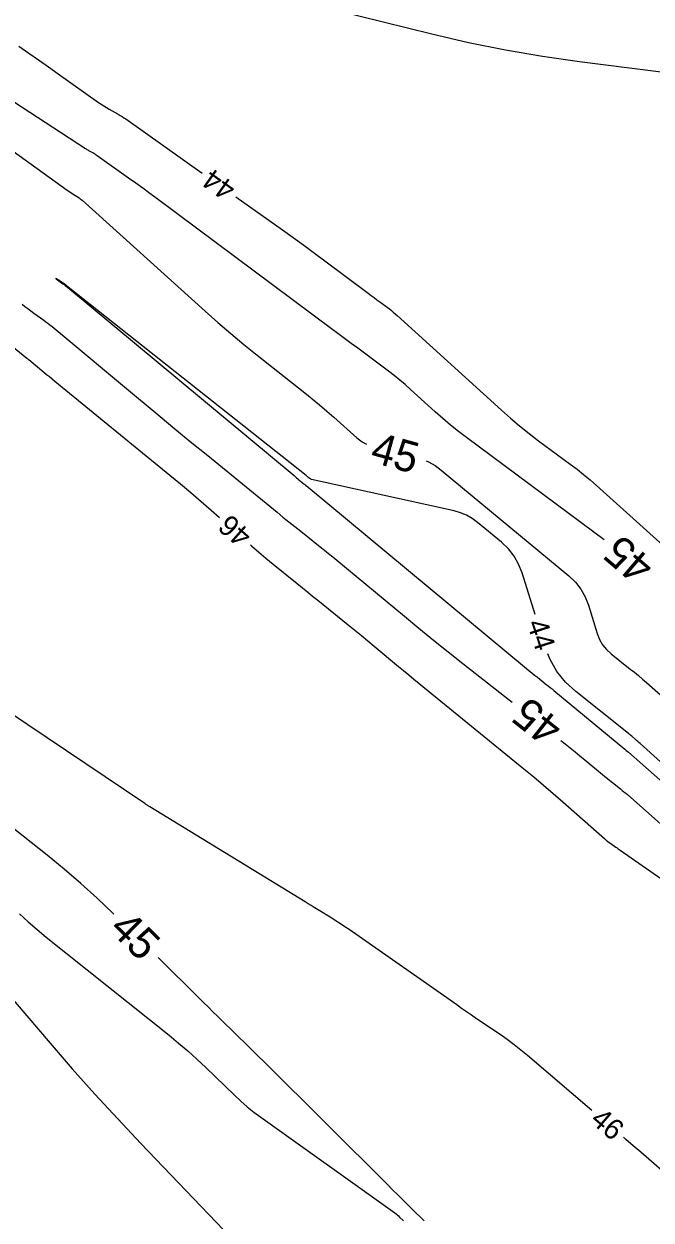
# Model space of a CAD drawing. Extents: x 2384780 to 2405861, y 547869 to 573706.
# Drawn here: x 2389633.5 to 2389694.1, y 552692.8 to 552808.4 of the extents above; entities that cross this region are included whole.
import ezdxf

# ---------------------------------------------------------------- set-up
doc = ezdxf.new("R2010")
doc.units = 0
doc.layers.add('Old_Level_60', color=7, linetype='Continuous')
doc.layers.add('Old_Level_61', color=7, linetype='Continuous')

msp = doc.modelspace()

# ---------------------------------------------------------------- linework, layer by layer
at = {"layer": 'Old_Level_60'}
for points in [[(2389646.548, 552812.44925), (2389651.91025, 552812.178), (2389653.06, 552812.092), (2389654.2015, 552811.95075), (2389655.335, 552811.7545), (2389656.46, 552811.503), (2389672.938, 552807.3995), (2389676.479, 552806.573), (2389680.0395, 552805.852), (2389683.61975, 552805.2365), (2389687.22, 552804.7265), (2389719.24975, 552800.66925), (2389719.32675, 552800.66075), (2389719.404, 552800.65475), (2389719.48125, 552800.651), (2389719.55875, 552800.6495), (2389719.812, 552800.649), (2389719.8665, 552800.649), (2389719.92075, 552800.64875), (2389719.975, 552800.64875), (2389720.02925, 552800.6485), (2389745.4685, 552800.56375)], [(2389633.03825, 552806.2095), (2389633.9855, 552805.5445), (2389634.932, 552804.87875), (2389635.8775, 552804.212), (2389636.8225, 552803.54425), (2389640.7325, 552800.77775), (2389640.98375, 552800.60475), (2389641.2395, 552800.4385), (2389641.49925, 552800.27875), (2389641.76325, 552800.12575), (2389642.6325, 552799.637), (2389642.81725, 552799.53), (2389642.99925, 552799.418), (2389643.178, 552799.3015), (2389643.354, 552799.1805), (2389650.729, 552793.95575)], [(2389653.993, 552791.6435), (2389658.49425, 552788.45475), (2389659.52825, 552787.7175), (2389660.55775, 552786.974), (2389661.583, 552786.22425), (2389662.6035, 552785.4685), (2389666.796, 552782.34375), (2389667.07575, 552782.13525), (2389667.3555, 552781.92675), (2389667.63525, 552781.71825), (2389667.915, 552781.50975), (2389668.829, 552780.8285), (2389669.02275, 552780.6805), (2389669.213, 552780.5275), (2389669.3995, 552780.37025), (2389669.58225, 552780.20825), (2389679.66175, 552771.0525), (2389680.53375, 552770.28), (2389681.42375, 552769.52975), (2389682.33225, 552768.80175), (2389683.25925, 552768.09625), (2389686.31675, 552765.82775), (2389686.966, 552765.33425), (2389687.603, 552764.826), (2389688.228, 552764.303), (2389688.84075, 552763.76525), (2389703.31525, 552750.76)], [(2389682.91425, 552751.29825), (2389681.65625, 552755.3365), (2389681.3265, 552756.18275), (2389680.8875, 552756.956), (2389680.33925, 552757.656), (2389679.6815, 552758.28275), (2389677.355, 552760.2105), (2389676.83975, 552760.58925), (2389676.29125, 552760.9), (2389675.709, 552761.14225), (2389675.09375, 552761.3165), (2389661.31575, 552764.3665), (2389661.25425, 552764.38425), (2389661.19625, 552764.409), (2389661.14225, 552764.44125), (2389661.09175, 552764.48075), (2389660.933, 552764.62125), (2389660.89875, 552764.651), (2389660.864, 552764.6805), (2389660.829, 552764.7095), (2389660.7935, 552764.738), (2389637.639, 552783.07375), (2389637.6265, 552783.08375), (2389637.61425, 552783.094), (2389637.60225, 552783.1045), (2389637.59025, 552783.11525), (2389637.55125, 552783.15025), (2389637.54275, 552783.1575), (2389637.534, 552783.1645), (2389637.525, 552783.17125), (2389637.51575, 552783.1775), (2389636.77125, 552783.65925), (2389636.651, 552783.73575), (2389636.609, 552783.7585), (2389636.6455, 552783.728), (2389636.76075, 552783.64375), (2389637.2905, 552783.26275), (2389637.40325, 552783.18), (2389637.5145, 552783.0955), (2389637.62425, 552783.009), (2389637.7325, 552782.9205)], [(2389637.7325, 552782.9205), (2389659.6185, 552764.72475), (2389659.73725, 552764.626), (2389659.85625, 552764.52775), (2389659.9755, 552764.42975), (2389660.095, 552764.33175), (2389660.57225, 552763.942), (2389660.61275, 552763.909), (2389660.6535, 552763.87625), (2389660.69425, 552763.8435), (2389660.73525, 552763.81125), (2389660.8695, 552763.70525), (2389660.898, 552763.6825), (2389660.9265, 552763.65975), (2389660.955, 552763.6365), (2389660.98325, 552763.61325), (2389682.089, 552746.08525), (2389682.3485, 552745.871), (2389682.6095, 552745.65875), (2389682.872, 552745.448), (2389683.13575, 552745.23925), (2389684, 552744.55975), (2389684.18475, 552744.4135), (2389684.3685, 552744.266), (2389684.55125, 552744.1175), (2389684.73325, 552743.96775), (2389691.5875, 552738.28625), (2389691.6225, 552738.2575), (2389691.6575, 552738.229), (2389691.6925, 552738.20075), (2389691.72775, 552738.17275), (2389691.8435, 552738.0815), (2389691.86825, 552738.06175), (2389691.8925, 552738.0415), (2389691.9165, 552738.02125), (2389691.9405, 552738.0005), (2389712.30225, 552720.0445)], [(2389627.02575, 552781.5935), (2389633.788, 552776.0705), (2389633.83, 552776.03675), (2389633.8725, 552776.0035), (2389633.9155, 552775.971), (2389633.959, 552775.93925), (2389634.10225, 552775.83625), (2389634.13275, 552775.814), (2389634.16275, 552775.791), (2389634.19225, 552775.76775), (2389634.2215, 552775.744), (2389635.44675, 552774.72525), (2389635.7095, 552774.50725), (2389635.97275, 552774.29), (2389636.23625, 552774.073), (2389636.5005, 552773.85675), (2389647.6295, 552764.76575), (2389648.639, 552763.933), (2389649.64, 552763.09025), (2389650.633, 552762.238), (2389651.6175, 552761.376), (2389652.40275, 552760.68175)], [(2389655.402, 552758.035), (2389655.5115, 552757.93925), (2389656.20525, 552757.3445), (2389656.905, 552756.75675), (2389657.6105, 552756.176), (2389659.92575, 552754.291), (2389660.422, 552753.8875), (2389660.91875, 552753.48425), (2389661.41575, 552753.0815), (2389661.9135, 552752.6795), (2389664.864, 552750.29675), (2389665.49525, 552749.78525), (2389666.12475, 552749.27125), (2389666.7525, 552748.75525), (2389667.3785, 552748.237), (2389669.7085, 552746.30075), (2389670.20825, 552745.8865), (2389670.709, 552745.47325), (2389671.21075, 552745.06125), (2389671.71325, 552744.65025), (2389681.8325, 552736.397), (2389682.78725, 552735.61075), (2389683.734, 552734.8155), (2389684.67325, 552734.011), (2389685.605, 552733.19775), (2389689.65825, 552729.624), (2389689.798, 552729.5045), (2389689.94075, 552729.389), (2389690.08675, 552729.2775), (2389690.236, 552729.17025), (2389690.729, 552728.82625), (2389690.83475, 552728.7525), (2389690.94025, 552728.679), (2389691.046, 552728.60525), (2389691.1515, 552728.5315), (2389709.38875, 552715.80875)], [(2389713.4245, 552720.50175), (2389693.059, 552738.83725), (2389692.94875, 552738.93625), (2389692.83825, 552739.035), (2389692.7275, 552739.1335), (2389692.6165, 552739.23175), (2389692.25325, 552739.55175), (2389692.175, 552739.62), (2389692.096, 552739.687), (2389692.01625, 552739.75325), (2389691.9355, 552739.81825), (2389686.86625, 552743.85575), (2389685.86425, 552744.77875), (2389685.03025, 552745.8165), (2389684.36475, 552746.96975), (2389684.15775, 552747.49825)], [(2389688.4045, 552703.4045), (2389682.195, 552708.7005), (2389681.55075, 552709.23475), (2389680.8925, 552709.7505), (2389680.22, 552710.24775), (2389679.53325, 552710.7265), (2389677.2675, 552712.26), (2389676.78275, 552712.58975), (2389676.29925, 552712.921), (2389675.817, 552713.2545), (2389675.336, 552713.58975), (2389664.942, 552720.86475), (2389664.53025, 552721.14825), (2389664.11425, 552721.4255), (2389663.694, 552721.6965), (2389663.26975, 552721.961), (2389661.877, 552722.8145), (2389661.5785, 552722.9975), (2389661.28, 552723.18025), (2389660.9815, 552723.363), (2389660.683, 552723.54575), (2389645.6805, 552732.72925), (2389645.62825, 552732.7615), (2389645.57675, 552732.79425), (2389645.5255, 552732.82775), (2389645.4745, 552732.86175), (2389645.272, 552732.99825), (2389645.255, 552733.01025), (2389645.238, 552733.02225), (2389645.2215, 552733.035), (2389645.20525, 552733.04775), (2389645.15225, 552733.0905), (2389645.14075, 552733.0995), (2389645.12925, 552733.10825), (2389645.11725, 552733.11675), (2389645.10525, 552733.125), (2389633.8875, 552740.65825), (2389632.32475, 552741.7075)], [(2389626.06, 552721.54), (2389636.045, 552709.89225), (2389638.1905, 552707.42325), (2389640.36925, 552704.984), (2389642.58075, 552702.5745), (2389644.82525, 552700.195), (2389653.5285, 552691.09175), (2389654.44275, 552690.11725), (2389655.338, 552689.126), (2389656.21425, 552688.11775), (2389657.0715, 552687.09275), (2389659.841, 552683.71725), (2389660.44025, 552682.999), (2389661.0515, 552682.291), (2389661.67425, 552681.5935), (2389662.309, 552680.90625), (2389665.13825, 552677.893), (2389665.7575, 552677.262), (2389666.4025, 552676.65975), (2389667.0735, 552676.0865), (2389667.77025, 552675.54225), (2389669.68425, 552674.114)], [(2389701.048, 552691.87975), (2389698.62625, 552694.4125), (2389698.10125, 552694.94875), (2389697.564, 552695.472), (2389697.0145, 552695.98275), (2389696.45275, 552696.4805), (2389693.1195, 552699.365), (2389692.40475, 552699.9825), (2389691.68875, 552700.59875), (2389691.44625, 552700.80675)]]:
    msp.add_lwpolyline(points, dxfattribs=at)
at = {"layer": 'Old_Level_61'}
for points in [[(2389689.5795, 552758.52325), (2389688.5895, 552759.27575), (2389676.288, 552768.4025), (2389675.50575, 552768.998), (2389674.739, 552769.61225), (2389673.98775, 552770.24525), (2389673.252, 552770.89725), (2389670.8735, 552773.05775), (2389670.3585, 552773.51425), (2389669.833, 552773.958), (2389669.29675, 552774.38875), (2389668.75, 552774.8065), (2389665.77625, 552777.023), (2389665.139, 552777.498), (2389664.50175, 552777.973), (2389663.8645, 552778.448), (2389663.227, 552778.92275), (2389646.38125, 552791.47825), (2389645.698, 552791.98425), (2389645.01175, 552792.486), (2389644.3225, 552792.98375), (2389643.63025, 552793.47725), (2389640.6075, 552795.61875), (2389640.49925, 552795.69325), (2389640.38925, 552795.765), (2389640.27725, 552795.83375), (2389640.16375, 552795.89975), (2389639.78925, 552796.11025), (2389639.70925, 552796.156), (2389639.63025, 552796.203), (2389639.552, 552796.25125), (2389639.4745, 552796.301), (2389627.09375, 552804.35925)], [(2389624.54725, 552801.77075), (2389637.70225, 552792.317), (2389637.8435, 552792.21675), (2389637.98575, 552792.1185), (2389638.12925, 552792.02175), (2389638.274, 552791.927), (2389638.74875, 552791.61975), (2389638.849, 552791.552), (2389638.94625, 552791.4805), (2389639.04075, 552791.405), (2389639.13225, 552791.326), (2389651.01775, 552780.61525), (2389652.25225, 552779.5205), (2389653.5035, 552778.446), (2389654.77175, 552777.39125), (2389656.057, 552776.357), (2389660.663, 552772.70925), (2389661.3745, 552772.138), (2389662.078, 552771.557), (2389662.7735, 552770.9665), (2389663.46075, 552770.3665), (2389665.69325, 552768.3905), (2389666.18975, 552768.00275), (2389666.61325, 552767.75125)], [(2389633.33275, 552781.304), (2389633.61325, 552781.07825), (2389633.8975, 552780.857), (2389634.18475, 552780.64), (2389634.47575, 552780.4275), (2389635.431, 552779.74025), (2389635.6345, 552779.59125), (2389635.835, 552779.43875), (2389636.033, 552779.28275), (2389636.22825, 552779.12325), (2389644.576, 552772.183), (2389646.2465, 552770.79725), (2389647.91975, 552769.41525), (2389649.596, 552768.03675), (2389651.2755, 552766.662), (2389657.98075, 552761.1845), (2389658.551, 552760.72075), (2389659.123, 552760.25925), (2389659.69725, 552759.8005), (2389660.27325, 552759.344), (2389662.15825, 552757.85675), (2389662.56125, 552757.53675), (2389662.96225, 552757.2145), (2389663.361, 552756.8895), (2389663.75775, 552756.562), (2389670.28, 552751.1455), (2389671.68125, 552749.9895), (2389673.09025, 552748.843), (2389674.507, 552747.706), (2389675.93125, 552746.57825), (2389680.697, 552742.831)], [(2389672.377, 552766.15175), (2389672.6255, 552766.0485), (2389673.251, 552765.69425), (2389673.83825, 552765.26225), (2389686.18125, 552755.0355), (2389686.809, 552754.437), (2389687.3325, 552753.76875), (2389687.7515, 552753.03075), (2389688.0665, 552752.2225), (2389688.9245, 552749.4685), (2389689.14575, 552748.904), (2389689.442, 552748.39075), (2389689.813, 552747.92875), (2389690.259, 552747.518), (2389692.1115, 552746.0425), (2389692.5065, 552745.72375), (2389692.8975, 552745.4005), (2389693.28425, 552745.072), (2389693.66675, 552744.73875), (2389696.66875, 552742.092)], [(2389685.4135, 552739.12225), (2389685.823, 552738.80025), (2389686.3, 552738.4225), (2389686.77475, 552738.04175), (2389687.247, 552737.658), (2389687.71675, 552737.27125), (2389689.42975, 552735.85125), (2389689.667, 552735.65575), (2389689.9055, 552735.46175), (2389690.145, 552735.26925), (2389690.3855, 552735.078), (2389691.1735, 552734.45575), (2389691.3415, 552734.32125), (2389691.5075, 552734.1845), (2389691.6715, 552734.0455), (2389691.834, 552733.9045), (2389698.01075, 552728.4575)], [(2389642.2025, 552722.3705), (2389642.135, 552722.43725), (2389640.6005, 552723.90725), (2389639.0275, 552725.3335), (2389637.41575, 552726.71625), (2389635.7655, 552728.055), (2389628.0015, 552734.18)], [(2389633.076, 552722.39), (2389633.922, 552721.6205), (2389634.7875, 552720.8725), (2389635.6725, 552720.14675), (2389647.544, 552710.6595), (2389648.45825, 552709.911), (2389649.3545, 552709.14175), (2389650.2325, 552708.35175), (2389651.092, 552707.541), (2389653.8705, 552704.85875), (2389654.47575, 552704.29575), (2389655.10025, 552703.756), (2389655.74425, 552703.23975), (2389656.40775, 552702.74675), (2389669.3565, 552693.4895), (2389669.4795, 552693.39775), (2389669.59875, 552693.30175), (2389669.71425, 552693.201), (2389669.82575, 552693.09575), (2389670.18375, 552692.7445)], [(2389672.186, 552692.73775), (2389671.80775, 552693.1135), (2389671.42825, 552693.4885), (2389671.048, 552693.86225), (2389669.80375, 552695.082), (2389669.5375, 552695.3435), (2389669.2715, 552695.6055), (2389669.006, 552695.868), (2389668.741, 552696.131), (2389656.75775, 552708.04525), (2389656.136, 552708.66225), (2389655.5135, 552709.278), (2389654.88975, 552709.89275), (2389654.26475, 552710.50625), (2389652.22175, 552712.509), (2389651.78425, 552712.93825), (2389651.34675, 552713.36775), (2389650.9095, 552713.7975), (2389650.47275, 552714.2275), (2389646.478, 552718.161)]]:
    msp.add_lwpolyline(points, dxfattribs=at)

# ---------------------------------------------------------------- texts
at = {"layer": 'Old_Level_60'}
for s, rotation, p in [('44', 144.6855667, (2389654.147, 552792.76)), ('46', 138.5730917, (2389655.67275, 552759.12725)), ('44', 288.1185, (2389682.09825, 552750.48475)), ('46', 319.5026, (2389688.15125, 552702.3075))]:
    msp.add_text(s, height=2, rotation=rotation, dxfattribs=at).set_placement(p)
at = {"layer": 'Old_Level_61'}
for rotation, p in [(344.4901583, (2389666.862, 552766.08725)), (139.4623194, (2389694.6235, 552756.2635)), (141.8212083, (2389685.79275, 552740.73225)), (315.4438222, (2389641.64675, 552720.81275))]:
    msp.add_text('45', height=3, rotation=rotation, dxfattribs=at).set_placement(p)

doc.saveas('drawing.dxf')
